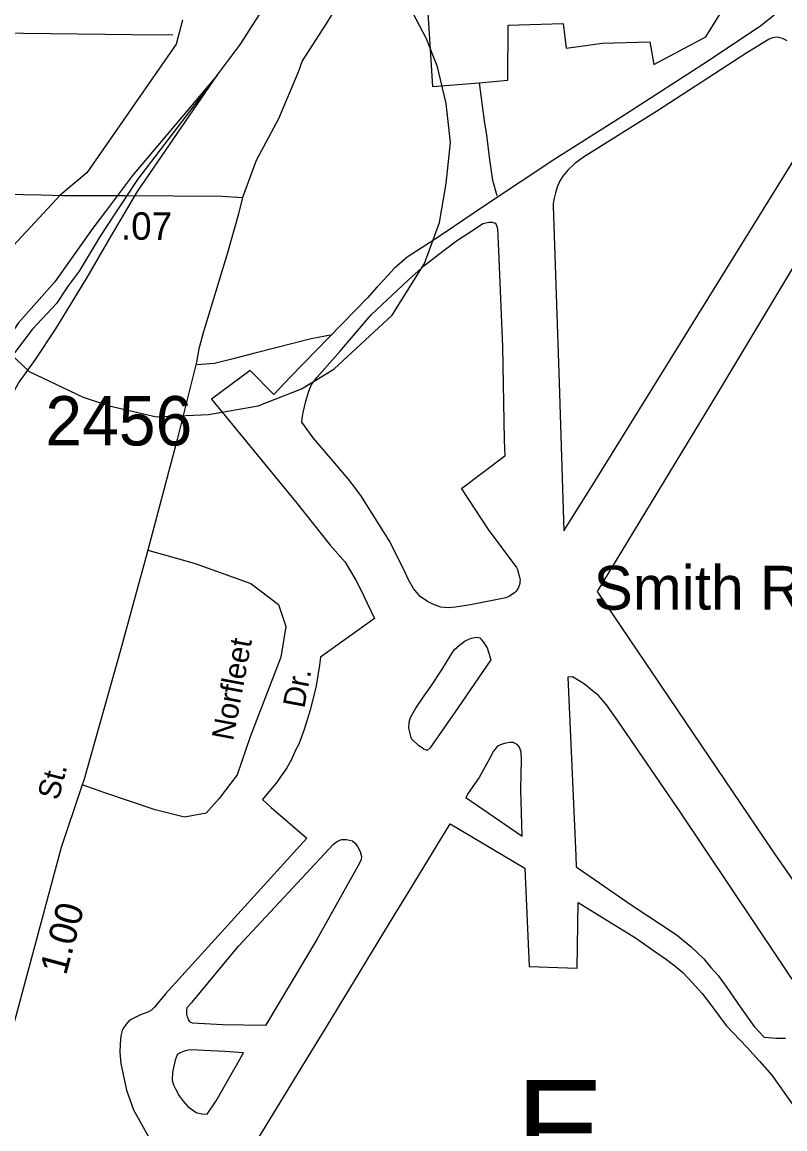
# Model space of a CAD drawing. Extents: x 1551653 to 1702041, y 811336 to 920032.
# Drawn here: x 1636504 to 1638785, y 869766 to 873076 of the extents above; entities that cross this region are included whole.
import ezdxf

# ---------------------------------------------------------------- set-up
doc = ezdxf.new("R2010")
doc.units = 0
for name, color, linetype in [('Old_Level_10', 7, 'Continuous'), ('Old_Level_11', 7, 'Continuous'), ('Old_Level_17', 7, 'Continuous'), ('Old_Level_20', 7, 'Continuous'), ('Old_Level_3', 7, 'Continuous'), ('Old_Level_31', 7, 'Continuous'), ('Old_Level_32', 7, 'Continuous'), ('Old_Level_35', 7, 'Continuous'), ('Old_Level_44', 7, 'Continuous'), ('Old_Level_50', 7, 'Continuous'), ('Old_Level_55', 7, 'Continuous'), ('Old_Level_8', 7, 'Continuous')]:
    doc.layers.add(name, color=color, linetype=linetype)

msp = doc.modelspace()

# ---------------------------------------------------------------- linework, layer by layer
at = {"layer": 'Old_Level_3'}
for points in [[(1636318.6, 873174.311), (1636247.558, 873045.144), (1636195.891, 872896.602), (1636176.517, 872754.519), (1636170.058, 872651.186), (1636189.433, 872528.478), (1636247.558, 872347.644), (1636325.058, 872231.394), (1636428.392, 872121.603), (1636525.267, 872031.185), (1636686.725, 871953.686), (1636764.225, 871927.852), (1636906.308, 871895.561)], [(1636906.308, 871895.561), (1637061.308, 871902.019), (1637209.85, 871927.852), (1637339.017, 871979.519), (1637435.891, 872037.644), (1637610.267, 872199.103), (1637707.142, 872354.102), (1637752.35, 872476.81), (1637771.725, 872593.061), (1637784.642, 872715.769), (1637771.725, 872832.019), (1637745.892, 872941.811), (1637713.6, 873025.769), (1637661.934, 873122.644)]]:
    msp.add_lwpolyline(points, dxfattribs=at)
at = {"layer": 'Old_Level_31'}
msp.add_line((1636811.781, 872556.818), (1636811.781, 872556.818), dxfattribs=at)
at = {"layer": 'Old_Level_32'}
for points in [[(1638009.873, 874321.058), (1637959.193, 874152.558), (1637912.76, 874012.145), (1637892.263, 873960.858), (1637879.395, 873919.252), (1637853.318, 873872.645), (1637820.883, 873809.341), (1637783.084, 873742.082), (1637762.084, 873681.128), (1637734.784, 873624.379), (1637682.285, 873536.1), (1637613.408, 873397.361), (1637544.547, 873288.096), (1637469.475, 873158.75), (1637443.054, 873119.065), (1637412.625, 873069.255), (1637341.765, 872960.033), (1637329.472, 872926.263), (1637270.204, 872786.788), (1637204.147, 872661.422), (1637163.344, 872551.189)], [(1637163.344, 872551.189), (1637151.104, 872502.197), (1637118.463, 872385.841), (1637045.666, 872146.492), (1637032.477, 872098.333), (1637025.613, 872058.442), (1636967.436, 871827.954), (1636880.244, 871496.535), (1636797.828, 871198.115), (1636689.088, 870812.219), (1636680.945, 870785.772), (1636621.143, 870607.734), (1636478.483, 870077.329), (1636375.238, 869684.403), (1636263.332, 869239.62), (1636238.372, 869143.876), (1636229.996, 869096.018), (1636215.531, 869044.083), (1636095.79, 868607.466), (1635990.802, 868160.32), (1635924.699, 867911.121), (1635898.24, 867816.041)], [(1636239.178, 872565.479), (1636561.514, 872559.354), (1636624.758, 872557.313), (1636718.602, 872557.313), (1636811.781, 872556.818)], [(1636811.781, 872556.818), (1637102.141, 872555.272), (1637163.344, 872551.189)]]:
    msp.add_lwpolyline(points, dxfattribs=at)
at = {"layer": 'Old_Level_35'}
for points in [[(1637706.42, 873277.401), (1637730.826, 872883.478), (1637870.327, 872894.449)], [(1637870.327, 872894.449), (1637956.741, 872902.497), (1637957.473, 873066.374), (1638121.472, 873071.643), (1638131.17, 872997.605), (1638197.197, 873006.867), (1638238.945, 873013.022), (1638381.097, 873016.535), (1638392.918, 872948.455), (1638549.099, 873031.729), (1638632.297, 873167.112)], [(1636983.836, 873081.578), (1636964.534, 873009.271), (1636697.176, 872625.285), (1636617.553, 872557.803)], [(1636954.715, 873037.243), (1636912.305, 873036.566), (1636182.884, 873045.801), (1636136.68, 873046.94)], [(1637870.327, 872894.449), (1637886.013, 872780.063), (1637893.158, 872737.894), (1637901.656, 872663.678), (1637910.435, 872603.465), (1637923.503, 872557.173)], [(1636617.553, 872557.803), (1636056.905, 871953.988), (1635680.47, 871555.898), (1635408.988, 871259.112)], [(1637430.764, 872140.953), (1637368.471, 872128.214), (1637199.512, 872085.622), (1637135.135, 872068.922), (1637079.029, 872054.978), (1637027.68, 872051.318)], [(1636880.244, 871496.535), (1637018.413, 871457.716), (1637188.093, 871397.061), (1637270.51, 871333.98), (1637292.326, 871268.474), (1637277.782, 871176.279), (1637185.67, 870938.513), (1637146.885, 870824.482), (1637093.557, 870754.123), (1637054.773, 870710.451), (1636989.325, 870698.321), (1636902.06, 870720.156), (1636751.771, 870771.106), (1636683.899, 870795.368)]]:
    msp.add_lwpolyline(points, dxfattribs=at)
at = {"layer": 'Old_Level_44'}
msp.add_line((1636848.716, 872568.766), (1637087.973, 872918.169), dxfattribs=at)
for points in [[(1637087.973, 872918.169), (1637157.468, 873009.606), (1637296.404, 873228.91), (1637439.226, 873452.335), (1637576.932, 873699.677)], [(1637087.973, 872918.169), (1636834.172, 872617.289), (1636759.028, 872517.816), (1636715.395, 872459.587), (1636601.466, 872299.459), (1636492.386, 872175.723), (1636353.5, 871962.832), (1636332.634, 871917.905), (1636313.243, 871866.955), (1636289.002, 871784.464)], [(1637087.973, 872918.169), (1636848.716, 872605.158), (1636783.335, 872505.459), (1636737.212, 872435.325), (1636674.187, 872330.999), (1636641.884, 872287.552), (1636606.779, 872234.235), (1636533.594, 872156.314), (1636424.514, 872013.17), (1636393.235, 871942.167), (1636349.603, 871847.546), (1636313.243, 871779.612)], [(1635955.114, 869614.141), (1635963.002, 869657.606), (1636010.854, 870005.797), (1636061.253, 870306.362), (1636107.143, 870599.271), (1636153.342, 870845.187), (1636199.102, 871109.591), (1636247.752, 871359.067), (1636284.595, 871507.975), (1636302.784, 871575.842), (1636367.582, 871746.527), (1636383.885, 871790.418), (1636426.938, 871879.729), (1636468.549, 871950.118), (1636492.696, 871996.053), (1636544.209, 872067.142), (1636604.504, 872158.769), (1636698.427, 872311.59), (1636771.148, 872437.751), (1636848.716, 872568.766)]]:
    msp.add_lwpolyline(points, dxfattribs=at)
at = {"layer": 'Old_Level_50'}
msp.add_line((1636820.302, 872557.571), (1636820.302, 872557.571), dxfattribs=at)
at = {"layer": 'Old_Level_55'}
for points in [[(1638773.262, 873112.218), (1638712.235, 873063.428), (1638539.811, 872948.868), (1638292.436, 872789.807), (1638099.848, 872667.651), (1637886.846, 872525.9), (1637793.529, 872463.764), (1637738.749, 872426.855), (1637655.597, 872372.514), (1637616.899, 872339.283), (1637586.204, 872305.887), (1637565.754, 872284.289), (1637537.057, 872250.854), (1637306.142, 872015.415), (1637257.038, 871962.384), (1637185.66, 872034.273), (1637070.644, 871948.165), (1637325.066, 871637.214), (1637425.171, 871511.706), (1637470.367, 871461.158), (1637501.479, 871406.693), (1637515.193, 871382.401), (1637557.775, 871291.883), (1637395.951, 871177.107), (1637393.248, 871152.349), (1637383.402, 871091.313), (1637365.108, 871018.442), (1637346.923, 870960.581), (1637331.02, 870916.677), (1637322.891, 870900.634), (1637308.835, 870868.702), (1637295.965, 870845.949), (1637276.801, 870818.725)], [(1638791.802, 873020.187), (1638777.917, 873026.273), (1638761.995, 873030.597), (1638747.947, 873028.684), (1638737.865, 873024.885), (1638671.398, 872984.012), (1638400.671, 872808.216), (1638182.571, 872671.572), (1638156.37, 872652.494), (1638136.153, 872632.494), (1638120.779, 872614.597), (1638111.452, 872598.777), (1638104.306, 872581.913), (1638098.758, 872565.014), (1638094.835, 872549.085), (1638092.508, 872533.124), (1638092.558, 872525.719), (1638110.422, 871997.052), (1638123.64, 871554.931)], [(1638123.64, 871554.931), (1638211.708, 871693.618), (1638677.064, 872445.989), (1638974.373, 872925.22)], [(1639143.382, 870028.523), (1638748.931, 870597.669), (1638224.805, 871373.369), (1638587.97, 871971.528), (1639156.378, 872920.518)], [(1637918.217, 872474.433), (1637921.748, 872470.959), (1637923.083, 872467.731), (1637925.481, 872457.678), (1637928.342, 872391.779), (1637940.13, 872105.576), (1637945.845, 871825.701), (1637947.666, 871777.437), (1637817.604, 871679.622), (1637897.788, 871558.523), (1637981.928, 871445.147), (1637984.996, 871438.481), (1637987.83, 871430.22), (1637990.616, 871419.557), (1637993.165, 871407.296), (1637992.87, 871402.5), (1637991.951, 871396.716), (1637990.632, 871390.941), (1637988.326, 871385.784), (1637984.996, 871379.449), (1637980.261, 871372.94), (1637976.587, 871369.413), (1637965.822, 871361.627), (1637960.557, 871358.533), (1637950.655, 871353.73), (1637844.379, 871333.281), (1637800.206, 871325.974), (1637778.162, 871324.423), (1637756.193, 871326.67), (1637732.355, 871335.157), (1637716.509, 871343.284), (1637694.793, 871357.736), (1637674.265, 871381.565), (1637659.399, 871408.284), (1637644.045, 871440.413), (1637601.341, 871525.131), (1637517.244, 871660.318), (1637480.01, 871708.903), (1637374.062, 871832.528), (1637340.791, 871879.031), (1637341.627, 871890.622), (1637343.993, 871908.585), (1637352.684, 871942.427), (1637361.296, 871972.269), (1637369.705, 871992.108), (1637386.155, 872013.788), (1637453.75, 872090.458), (1637548.044, 872200.602), (1637658.215, 872304.424), (1637709.159, 872349.414), (1637762.02, 872390.362), (1637802.676, 872421.553), (1637859.458, 872458.42), (1637881.787, 872473.974), (1637899.871, 872477.609), (1637909.871, 872477.406), (1637918.217, 872474.433)], [(1637905.865, 871168.537), (1637807.712, 871026.05), (1637723.812, 870905.286), (1637715.646, 870897.448), (1637705.728, 870901.651), (1637699.806, 870905.775), (1637689.927, 870911.979), (1637668.326, 870932.228), (1637664.452, 870948.318), (1637660.777, 870964.4), (1637660.944, 870982.409), (1637665.229, 870996.329), (1637681.6, 871024.013), (1637706.177, 871061.533), (1637726.554, 871089.334), (1637759.376, 871138.698), (1637775.747, 871166.378), (1637796.207, 871198.183), (1637811.505, 871212.481), (1637829.176, 871225.328), (1637846.748, 871233.376), (1637863.224, 871236.641), (1637872.794, 871234.846), (1637882.555, 871222.841), (1637894.389, 871204.59), (1637900.065, 871188.465), (1637905.865, 871168.537)], [(1638841.523, 870161.735), (1638473.886, 870711.123), (1638284.965, 870985.923), (1638251.124, 871034.039), (1638227.282, 871062.14), (1638209.355, 871076.113), (1638185.55, 871096.208), (1638169.546, 871106.339), (1638149.582, 871118.353), (1638135.533, 871116.437), (1638159.496, 870582.643), (1638160.638, 870550.202)], [(1637999.795, 870641.123), (1637995.842, 870781.284), (1637997.269, 870871.107), (1637996.495, 870892.133), (1637991.8, 870907.238), (1637983.962, 870915.401), (1637972.079, 870921.448), (1637963.874, 870921.415), (1637950.035, 870919.896), (1637939.953, 870916.097), (1637925.822, 870910.181), (1637914.123, 870895.811), (1637903.329, 870876.618), (1637870.498, 870817.052), (1637837.719, 870769.693), (1637830.662, 870757.229), (1637999.795, 870641.123)], [(1637276.801, 870818.725), (1637266.503, 870804.325), (1637222.789, 870750.782), (1637248.717, 870726.842), (1637355.715, 870635.215), (1636932.819, 870169.947), (1636900.198, 870130.386), (1636890.608, 870121.374), (1636879.87, 870114.789), (1636857.698, 870107.037), (1636829.604, 870093.398), (1636821.865, 870086.754), (1636815.319, 870079.681), (1636808.111, 870069.622), (1636803.111, 870059.92), (1636798.784, 870043.999), (1636796.875, 870019.022), (1636795.966, 869994.025), (1636799.516, 869961.935), (1636816.297, 869881.748), (1636837.524, 869823.484), (1636890.027, 869728.763)], [(1637072.72, 869511.923), (1637362.536, 869986.702), (1637413.652, 870069.71), (1637619.862, 870408.913), (1637653.398, 870463.863), (1637784.435, 870678.522)], [(1637784.028, 870678.131), (1638007.253, 870545.316), (1638020.081, 870251.288), (1638164.07, 870246.757), (1638166.855, 870442.613), (1638338.42, 870337.866), (1638392.075, 870299.753), (1638431.34, 870272.338), (1638455.969, 870253.427), (1638479.775, 870233.332), (1638508.197, 870204.136), (1638537.544, 870171.121), (1638563.462, 870136.974), (1638609.227, 870074.809), (1638670.952, 870010.518), (1638708.721, 869968.523), (1638746.483, 869926.332), (1638930.715, 869667.037)], [(1637232.061, 870075.206), (1637103.229, 870077.227), (1637013.291, 870082.66), (1637008.925, 870084.55), (1637005.371, 870086.823), (1637003.032, 870089.871), (1637001.49, 870092.906), (1636998.665, 870101.567), (1636996.812, 870108.808), (1636996.431, 870119.622), (1636998.019, 870128.795), (1637010.309, 870142.755), (1637012.35, 870144.714), (1637150.837, 870312.394), (1637435.41, 870617.984), (1637443.737, 870624.017), (1637453.655, 870629.621), (1637459.698, 870631.497), (1637473.704, 870631.412), (1637491.624, 870627.045), (1637499.504, 870620.884), (1637507.303, 870610.72), (1637514.606, 870595.963), (1637518.897, 870580.664), (1637517.523, 870572.088), (1637512.69, 870560.779), (1637385.184, 870332.843), (1637232.061, 870075.206)], [(1638160.638, 870550.202), (1638328.768, 870433.916), (1638460.283, 870347.394), (1638504.174, 870311.278), (1638542.842, 870274.274), (1638563.941, 870249.028), (1638585.864, 870224.969), (1638611.543, 870188.828), (1638651.382, 870130.583), (1638693.226, 870072.499), (1638722.986, 870040.275), (1638760.155, 870037.719), (1638787.359, 870037.165)], [(1637165.958, 869993.303), (1637110.007, 869997.243), (1637006.261, 870002.755), (1636996.011, 870000.564), (1636986.136, 869997.161), (1636976.251, 869993.162), (1636967.927, 869987.325), (1636961.608, 869971.847), (1636957.435, 869953.52), (1636953.472, 869935.79), (1636952.78, 869911.591), (1636956.494, 869897.506), (1636962.455, 869885.58), (1636974.049, 869865.331), (1636985.926, 869849.081), (1636999.817, 869833.389), (1637024.266, 869815.482), (1637041.179, 869810.735), (1637057.173, 869810.01), (1637083.793, 869849.691), (1637145.404, 869956.702), (1637165.958, 869993.303)]]:
    msp.add_lwpolyline(points, dxfattribs=at)

# ---------------------------------------------------------------- texts
at = {"layer": 'Old_Level_10'}
for s, p in [('Norfleet', (1637134.775, 870924.543)), ('Dr.', (1637347.704, 871021.563))]:
    msp.add_text(s, height=65.6167, rotation=79.372219, dxfattribs=at).set_placement(p)
at = {"layer": 'Old_Level_11'}
msp.add_text('St.', height=65.6167, rotation=75.546456, dxfattribs=at).set_placement((1636612.632, 870746.272))
at = {"layer": 'Old_Level_17'}
for s, rotation, p in [('.07', 359.695081, (1636799.5, 872425.211)), ('1.00', 74.9458, (1636635.076, 870222.744))]:
    msp.add_text(s, height=82.0208, rotation=rotation, dxfattribs=at).set_placement(p)
at = {"layer": 'Old_Level_20'}
for s, height, p in [('Smith Reynolds Airport', 131.23333, (1638213.194, 871318.694)), ('E', 295.275, (1637980.405, 869617.32))]:
    msp.add_text(s, height=height, dxfattribs=at).set_placement(p)
at = {"layer": 'Old_Level_8'}
msp.add_text('2456', height=147.6375, dxfattribs=at).set_placement((1636573.44, 871809.744))

doc.saveas('drawing.dxf')
